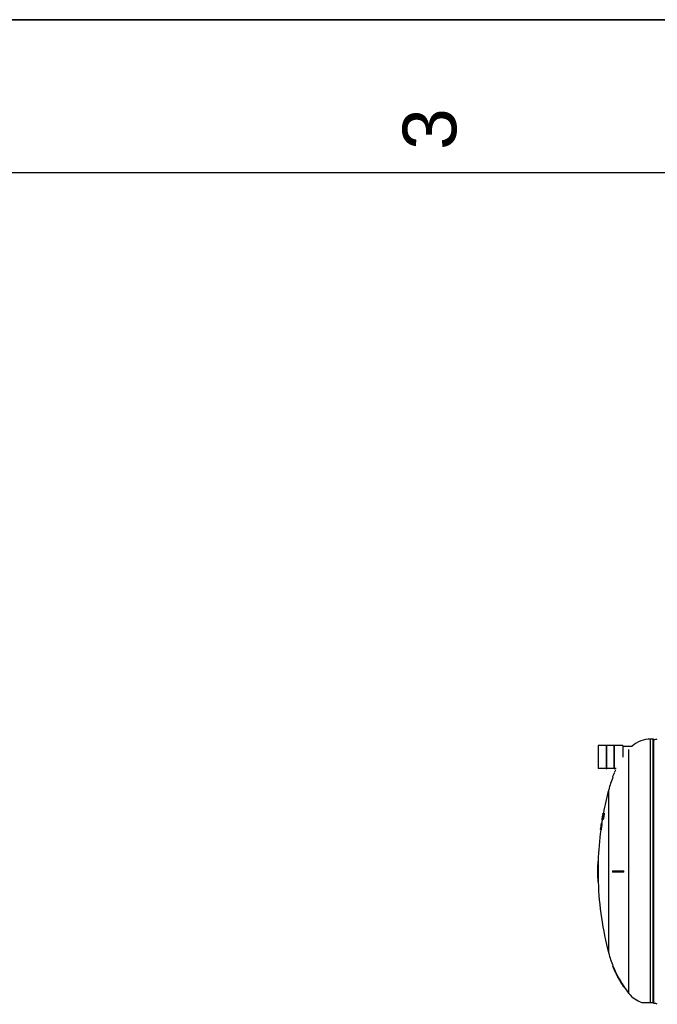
# Model space of a CAD drawing. Header units: millimetres. Extents: x 0 to 297, y 0 to 210.
# Tile 259 of 446: x 85 to 126, y 146 to 210. Entities that reach past the tile are written whole.
import ezdxf

# ---------------------------------------------------------------- set-up
doc = ezdxf.new("R2010")
doc.units = ezdxf.units.MM
doc.header["$LTSCALE"] = 16.335
doc.layers.get('0').update_dxf_attribs({"linetype": 'CONTINUOUS'})
doc.layers.add('AXES_REF', color=7, linetype='CONTINUOUS')
doc.layers.add('SURFACES', color=7, linetype='CONTINUOUS')
doc.styles.add('TEXTSTYLE_2', font='arial.ttf')

# ---------------------------------------------------------------- blocks, each defined once
blk = doc.blocks.new('MARGEA4_BL0', base_point=(148.514, 105.014))
at = {"color": 7, "linetype": 'Continuous'}
for p, q in [((297.014, 210.014), (0.014, 210.014)), ((287.014, 200.014), (10.014, 200.014))]:
    blk.add_line(p, q, dxfattribs=at)
at = {"color": 5, "linetype": 'Continuous', "style": 'TEXTSTYLE_2', "oblique": 0.00002}
blk.add_text('3', height=3.5, rotation=90, dxfattribs=at).set_placement((113.139, 201.514))

msp = doc.modelspace()

# ---------------------------------------------------------------- linework, layer by layer
at = {"color": 7, "linetype": 'Continuous'}
for p, q in [((0, 210), (297, 210)), ((122.392, 162.626), (122.392, 161.132)), ((122.945, 161.109), (122.945, 162.648)), ((122.945, 162.648), (122.963, 162.648)), ((122.963, 161.109), (122.963, 162.648)), ((123.44, 161.109), (123.44, 162.648)), ((123.44, 162.648), (123.458, 162.648)), ((123.458, 161.109), (123.458, 162.648)), ((124.012, 162.626), (124.012, 161.879)), ((126.046, 145.798), (126.046, 163.024)), ((124.012, 162.599), (124.629, 162.599)), ((122.945, 161.109), (122.963, 161.109)), ((123.44, 161.109), (123.458, 161.109)), ((123.342, 160.585), (123.338, 160.576)), ((123.342, 160.585), (123.338, 160.576)), ((123.368, 160.576), (123.338, 160.576)), ((122.703, 158.136), (122.699, 158.11)), ((122.707, 158.153), (122.703, 158.136)), ((122.708, 158.144), (122.703, 158.118)), ((122.712, 158.19), (122.707, 158.159)), ((122.707, 158.154), (122.707, 158.153)), ((122.712, 158.144), (122.707, 158.118)), ((122.714, 158.118), (122.707, 158.118)), ((122.708, 158.164), (122.713, 158.187)), ((122.714, 158.179), (122.708, 158.144)), ((122.715, 158.206), (122.712, 158.19)), ((122.716, 158.161), (122.712, 158.144)), ((122.72, 158.144), (122.712, 158.144)), ((122.718, 158.204), (122.714, 158.179)), ((122.72, 158.179), (122.714, 158.179)), ((122.716, 158.21), (122.715, 158.206)), ((122.715, 158.164), (122.72, 158.187)), ((122.717, 158.163), (122.716, 158.161)), ((122.72, 158.161), (122.716, 158.161)), ((122.722, 158.153), (122.716, 158.118)), ((122.724, 158.118), (122.716, 158.118)), ((122.719, 158.17), (122.717, 158.163)), ((122.719, 158.213), (122.718, 158.206)), ((122.718, 158.206), (122.718, 158.204)), ((122.724, 158.204), (122.718, 158.204)), ((122.718, 158.144), (122.72, 158.161)), ((122.719, 158.213), (122.727, 158.213)), ((122.72, 158.17), (122.719, 158.17)), ((122.719, 158.097), (122.728, 158.136)), ((122.72, 158.187), (122.724, 158.204)), ((122.72, 158.169), (122.72, 158.17)), ((122.72, 158.161), (122.72, 158.169)), ((122.729, 158.125), (122.721, 158.09)), ((122.727, 158.187), (122.722, 158.153)), ((122.732, 158.153), (122.722, 158.153)), ((122.724, 158.204), (122.727, 158.212)), ((122.729, 158.204), (122.727, 158.187)), ((122.74, 158.187), (122.727, 158.187)), ((122.728, 158.213), (122.728, 158.206)), ((122.746, 158.213), (122.728, 158.213)), ((122.728, 158.206), (122.729, 158.204)), ((122.728, 158.136), (122.737, 158.174)), ((122.746, 158.204), (122.729, 158.204)), ((122.733, 158.144), (122.729, 158.125)), ((122.737, 158.174), (122.746, 158.213)), ((122.741, 158.118), (122.747, 158.153)), ((122.741, 158.118), (122.741, 158.118)), ((122.749, 158.144), (122.743, 158.118)), ((122.758, 158.118), (122.743, 158.118)), ((122.745, 158.208), (122.746, 158.213)), ((122.747, 158.153), (122.755, 158.181)), ((122.748, 158.213), (122.796, 158.213)), ((122.754, 158.161), (122.749, 158.144)), ((122.762, 158.144), (122.749, 158.144)), ((122.759, 158.17), (122.754, 158.161)), ((122.761, 158.161), (122.754, 158.161)), ((122.755, 158.181), (122.756, 158.187)), ((122.756, 158.187), (122.761, 158.204)), ((122.758, 158.118), (122.761, 158.144)), ((122.761, 158.17), (122.759, 158.17)), ((122.761, 158.204), (122.766, 158.212)), ((122.761, 158.169), (122.761, 158.17)), ((122.762, 158.161), (122.761, 158.169)), ((122.761, 158.144), (122.762, 158.161)), ((122.767, 158.153), (122.761, 158.118)), ((122.788, 158.118), (122.761, 158.118)), ((122.77, 158.187), (122.767, 158.153)), ((122.794, 158.153), (122.767, 158.153)), ((122.768, 158.213), (122.771, 158.206)), ((122.771, 158.204), (122.77, 158.187)), ((122.798, 158.187), (122.77, 158.187)), ((122.771, 158.206), (122.771, 158.204)), ((122.799, 158.204), (122.771, 158.204)), ((122.794, 158.153), (122.788, 158.118)), ((122.798, 158.187), (122.794, 158.153)), ((122.796, 158.213), (122.799, 158.204)), ((122.799, 158.204), (122.798, 158.187)), ((122.595, 157.469), (122.587, 157.417)), ((122.593, 157.469), (122.592, 157.462)), ((122.598, 157.504), (122.593, 157.469)), ((122.599, 157.486), (122.595, 157.469)), ((122.598, 157.469), (122.595, 157.469)), ((122.601, 157.478), (122.597, 157.443)), ((122.606, 157.469), (122.597, 157.417)), ((122.6, 157.517), (122.598, 157.504)), ((122.599, 157.499), (122.6, 157.504)), ((122.601, 157.495), (122.599, 157.488)), ((122.599, 157.488), (122.599, 157.486)), ((122.601, 157.529), (122.6, 157.517)), ((122.6, 157.504), (122.604, 157.525)), ((122.602, 157.531), (122.601, 157.529)), ((122.605, 157.529), (122.601, 157.529)), ((122.604, 157.504), (122.601, 157.478)), ((122.605, 157.478), (122.601, 157.478)), ((122.602, 157.538), (122.602, 157.531)), ((122.602, 157.538), (122.616, 157.538)), ((122.606, 157.517), (122.604, 157.504)), ((122.613, 157.504), (122.604, 157.504)), ((122.607, 157.529), (122.606, 157.517)), ((122.608, 157.481), (122.606, 157.469)), ((122.611, 157.469), (122.606, 157.469)), ((122.607, 157.538), (122.607, 157.531)), ((122.607, 157.537), (122.607, 157.538)), ((122.607, 157.531), (122.607, 157.529)), ((122.616, 157.529), (122.607, 157.529)), ((122.608, 157.491), (122.61, 157.504)), ((122.609, 157.486), (122.608, 157.481)), ((122.61, 157.487), (122.609, 157.486)), ((122.613, 157.486), (122.609, 157.486)), ((122.61, 157.504), (122.616, 157.529)), ((122.612, 157.495), (122.61, 157.487)), ((122.611, 157.469), (122.613, 157.486)), ((122.615, 157.478), (122.611, 157.443)), ((122.613, 157.494), (122.612, 157.495)), ((122.613, 157.486), (122.613, 157.494)), ((122.618, 157.504), (122.615, 157.478)), ((122.642, 157.478), (122.615, 157.478)), ((122.619, 157.517), (122.618, 157.504)), ((122.645, 157.504), (122.618, 157.504)), ((122.619, 157.538), (122.62, 157.529)), ((122.646, 157.538), (122.619, 157.538)), ((122.62, 157.529), (122.619, 157.517)), ((122.647, 157.529), (122.62, 157.529)), ((122.642, 157.478), (122.638, 157.443)), ((122.645, 157.504), (122.642, 157.478)), ((122.647, 157.817), (122.645, 157.81)), ((122.646, 157.517), (122.645, 157.504)), ((122.646, 157.538), (122.647, 157.529)), ((122.647, 157.529), (122.646, 157.517)), ((122.654, 157.863), (122.647, 157.817)), ((122.648, 157.817), (122.651, 157.838)), ((122.649, 157.812), (122.648, 157.808)), ((122.675, 157.808), (122.648, 157.808)), ((122.65, 157.817), (122.649, 157.812)), ((122.653, 157.834), (122.65, 157.817)), ((122.653, 157.817), (122.65, 157.817)), ((122.651, 157.838), (122.652, 157.843)), ((122.652, 157.843), (122.656, 157.871)), ((122.66, 157.868), (122.653, 157.834)), ((122.656, 157.868), (122.655, 157.86)), ((122.661, 157.894), (122.656, 157.868)), ((122.666, 157.903), (122.66, 157.868)), ((122.665, 157.92), (122.661, 157.894)), ((122.667, 157.883), (122.661, 157.851)), ((122.661, 157.851), (122.681, 157.851)), ((122.67, 157.946), (122.665, 157.92)), ((122.669, 157.903), (122.666, 157.903)), ((122.673, 157.912), (122.667, 157.881)), ((122.679, 157.98), (122.673, 157.946)), ((122.678, 157.946), (122.673, 157.946)), ((122.68, 157.944), (122.673, 157.912)), ((122.693, 157.808), (122.677, 157.808)), ((122.678, 157.989), (122.679, 157.998)), ((122.684, 158.015), (122.679, 157.98)), ((122.679, 157.998), (122.682, 158.015)), ((122.685, 157.98), (122.679, 157.98)), ((122.686, 157.975), (122.68, 157.944)), ((122.682, 158.015), (122.683, 158.021)), ((122.687, 158.032), (122.684, 158.015)), ((122.692, 158.015), (122.684, 158.015)), ((122.695, 157.929), (122.685, 157.929)), ((122.693, 158.008), (122.686, 157.975)), ((122.693, 158.008), (122.686, 157.975)), ((122.688, 158.049), (122.687, 158.041)), ((122.688, 158.041), (122.687, 158.032)), ((122.696, 158.032), (122.687, 158.032)), ((122.691, 158.067), (122.688, 158.049)), ((122.7, 158.049), (122.688, 158.049)), ((122.698, 158.041), (122.688, 158.041)), ((122.696, 158.092), (122.691, 158.067)), ((122.704, 158.067), (122.691, 158.067)), ((122.701, 158.041), (122.693, 158.008)), ((122.693, 157.817), (122.694, 157.834)), ((122.694, 157.808), (122.693, 157.817)), ((122.694, 157.98), (122.702, 158.019)), ((122.694, 157.834), (122.695, 157.851)), ((122.695, 157.851), (122.698, 157.877)), ((122.71, 158.092), (122.696, 158.092)), ((122.702, 158.008), (122.696, 157.98)), ((122.696, 157.98), (122.704, 157.98)), ((122.698, 157.929), (122.697, 157.929)), ((122.698, 157.877), (122.702, 157.903)), ((122.71, 158.11), (122.699, 158.11)), ((122.702, 157.817), (122.699, 157.808)), ((122.726, 157.808), (122.699, 157.808)), ((122.702, 157.886), (122.7, 157.868)), ((122.7, 157.868), (122.7, 157.86)), ((122.712, 157.868), (122.7, 157.868)), ((122.7, 157.86), (122.701, 157.853)), ((122.712, 157.86), (122.7, 157.86)), ((122.706, 158.067), (122.701, 158.041)), ((122.707, 158.041), (122.701, 158.041)), ((122.726, 157.929), (122.701, 157.929)), ((122.701, 157.853), (122.702, 157.851)), ((122.702, 158.019), (122.711, 158.058)), ((122.709, 158.038), (122.702, 158.008)), ((122.705, 157.903), (122.702, 157.886)), ((122.717, 157.886), (122.702, 157.886)), ((122.702, 157.851), (122.705, 157.851)), ((122.708, 157.834), (122.702, 157.817)), ((122.73, 157.817), (122.702, 157.817)), ((122.72, 157.903), (122.705, 157.903)), ((122.705, 157.851), (122.71, 157.86)), ((122.712, 158.101), (122.706, 158.067)), ((122.706, 158.038), (122.714, 158.074)), ((122.712, 158.067), (122.706, 158.067)), ((122.713, 157.851), (122.708, 157.834)), ((122.735, 157.834), (122.708, 157.834)), ((122.713, 158.056), (122.709, 158.038)), ((122.71, 157.98), (122.732, 157.98)), ((122.71, 157.86), (122.712, 157.868)), ((122.711, 158.058), (122.722, 158.108)), ((122.72, 158.101), (122.712, 158.101)), ((122.712, 157.868), (122.717, 157.886)), ((122.717, 158.073), (122.713, 158.056)), ((122.718, 157.877), (122.713, 157.851)), ((122.74, 157.851), (122.713, 157.851)), ((122.721, 158.09), (122.717, 158.073)), ((122.717, 157.886), (122.72, 157.903)), ((122.723, 157.903), (122.718, 157.877)), ((122.746, 157.877), (122.718, 157.877)), ((122.751, 157.903), (122.723, 157.903)), ((122.726, 157.937), (122.731, 157.972)), ((122.73, 157.817), (122.726, 157.808)), ((122.73, 157.998), (122.727, 157.998)), ((122.735, 157.972), (122.729, 157.937)), ((122.757, 157.937), (122.729, 157.937)), ((122.73, 157.996), (122.73, 157.998)), ((122.732, 157.989), (122.73, 157.996)), ((122.735, 157.834), (122.73, 157.817)), ((122.731, 157.972), (122.732, 157.989)), ((122.734, 158.032), (122.736, 158.032)), ((122.738, 157.998), (122.735, 157.972)), ((122.762, 157.972), (122.735, 157.972)), ((122.74, 157.851), (122.735, 157.834)), ((122.736, 158.032), (122.743, 158.049)), ((122.745, 158.041), (122.738, 158.015)), ((122.738, 158.015), (122.738, 157.998)), ((122.765, 158.015), (122.738, 158.015)), ((122.765, 157.998), (122.738, 157.998)), ((122.746, 157.877), (122.74, 157.851)), ((122.743, 158.049), (122.747, 158.067)), ((122.751, 158.067), (122.745, 158.041)), ((122.772, 158.041), (122.745, 158.041)), ((122.751, 157.903), (122.746, 157.877)), ((122.747, 158.067), (122.755, 158.101)), ((122.758, 158.101), (122.751, 158.067)), ((122.778, 158.067), (122.751, 158.067)), ((122.762, 157.972), (122.757, 157.937)), ((122.785, 158.101), (122.758, 158.101)), ((122.765, 157.998), (122.762, 157.972)), ((122.772, 158.041), (122.765, 158.015)), ((122.765, 158.015), (122.765, 157.998)), ((122.778, 158.067), (122.772, 158.041)), ((122.785, 158.101), (122.778, 158.067)), ((122.546, 157.142), (122.545, 157.135)), ((122.545, 157.135), (122.545, 157.133)), ((122.588, 157.133), (122.545, 157.133)), ((122.55, 157.168), (122.546, 157.142)), ((122.55, 157.142), (122.546, 157.142)), ((122.556, 157.209), (122.55, 157.168)), ((122.555, 157.168), (122.55, 157.168)), ((122.55, 157.142), (122.552, 157.163)), ((122.552, 157.142), (122.55, 157.135)), ((122.55, 157.135), (122.55, 157.133)), ((122.552, 157.163), (122.552, 157.168)), ((122.556, 157.168), (122.552, 157.142)), ((122.561, 157.142), (122.552, 157.142)), ((122.556, 157.185), (122.555, 157.178)), ((122.555, 157.178), (122.555, 157.176)), ((122.557, 157.202), (122.556, 157.185)), ((122.561, 157.193), (122.556, 157.168)), ((122.562, 157.168), (122.556, 157.168)), ((122.564, 157.254), (122.557, 157.202)), ((122.56, 157.202), (122.557, 157.202)), ((122.56, 157.142), (122.561, 157.155)), ((122.566, 157.228), (122.561, 157.193)), ((122.567, 157.193), (122.561, 157.193)), ((122.561, 157.155), (122.562, 157.168)), ((122.562, 157.135), (122.561, 157.133)), ((122.562, 157.168), (122.564, 157.189)), ((122.564, 157.142), (122.562, 157.135)), ((122.569, 157.288), (122.564, 157.254)), ((122.568, 157.254), (122.564, 157.254)), ((122.57, 157.168), (122.564, 157.142)), ((122.592, 157.142), (122.564, 157.142)), ((122.57, 157.254), (122.566, 157.228)), ((122.569, 157.228), (122.566, 157.228)), ((122.568, 157.202), (122.566, 157.185)), ((122.566, 157.185), (122.567, 157.178)), ((122.57, 157.185), (122.566, 157.185)), ((122.567, 157.176), (122.569, 157.183)), ((122.567, 157.178), (122.567, 157.176)), ((122.574, 157.254), (122.568, 157.202)), ((122.573, 157.202), (122.568, 157.202)), ((122.571, 157.305), (122.569, 157.288)), ((122.569, 157.183), (122.57, 157.185)), ((122.576, 157.297), (122.57, 157.254)), ((122.57, 157.185), (122.573, 157.202)), ((122.574, 157.193), (122.57, 157.168)), ((122.597, 157.168), (122.57, 157.168)), ((122.578, 157.305), (122.571, 157.305)), ((122.578, 157.288), (122.574, 157.254)), ((122.582, 157.254), (122.574, 157.254)), ((122.58, 157.228), (122.574, 157.193)), ((122.602, 157.193), (122.574, 157.193)), ((122.581, 157.305), (122.578, 157.288)), ((122.585, 157.4), (122.58, 157.366)), ((122.584, 157.366), (122.58, 157.366)), ((122.584, 157.254), (122.58, 157.228)), ((122.607, 157.228), (122.58, 157.228)), ((122.59, 157.305), (122.581, 157.305)), ((122.59, 157.297), (122.584, 157.254)), ((122.611, 157.254), (122.584, 157.254)), ((122.587, 157.417), (122.585, 157.4)), ((122.593, 157.417), (122.587, 157.374)), ((122.592, 157.417), (122.587, 157.417)), ((122.592, 157.142), (122.588, 157.133)), ((122.594, 157.4), (122.589, 157.366)), ((122.598, 157.366), (122.589, 157.366)), ((122.618, 157.297), (122.59, 157.297)), ((122.597, 157.168), (122.592, 157.142)), ((122.597, 157.443), (122.593, 157.417)), ((122.597, 157.417), (122.594, 157.4)), ((122.6, 157.443), (122.597, 157.443)), ((122.605, 157.417), (122.597, 157.417)), ((122.602, 157.193), (122.597, 157.168)), ((122.607, 157.417), (122.601, 157.374)), ((122.629, 157.374), (122.601, 157.374)), ((122.607, 157.228), (122.602, 157.193)), ((122.611, 157.443), (122.607, 157.417)), ((122.635, 157.417), (122.607, 157.417)), ((122.611, 157.254), (122.607, 157.228)), ((122.638, 157.443), (122.611, 157.443)), ((122.618, 157.297), (122.611, 157.254)), ((122.635, 157.417), (122.629, 157.374)), ((122.638, 157.443), (122.635, 157.417)), ((122.403, 155.086), (122.376, 155.086)), ((122.365, 154.456), (122.403, 154.456)), ((122.403, 154.366), (122.365, 154.366)), ((123.338, 154.456), (124.085, 154.456)), ((124.085, 154.366), (123.338, 154.366)), ((124.085, 154.411), (124.085, 154.456)), ((124.085, 154.366), (124.085, 154.411)), ((122.403, 153.736), (122.376, 153.736)), ((123.338, 148.246), (123.343, 148.235)), ((123.338, 148.246), (123.343, 148.235)), ((123.368, 148.246), (123.338, 148.246)), ((124.045, 146.906), (124.053, 146.896)), ((124.045, 146.906), (124.053, 146.896)), ((124.085, 146.896), (124.053, 146.896)), ((124.085, 146.896), (124.075, 146.911)), ((124.085, 146.896), (124.075, 146.91)), ((125.259, 145.861), (126.046, 145.861))]:
    msp.add_line(p, q, dxfattribs=at)
at = {"color": 9, "linetype": 'Continuous'}
for p, q in [((122.396, 162.63), (122.396, 161.127)), ((124.007, 162.63), (124.007, 161.879)), ((125.821, 145.861), (125.821, 163.051)), ((126.001, 145.861), (126.001, 163.051))]:
    msp.add_line(p, q, dxfattribs=at)
at = {"color": 7, "linetype": 'Continuous'}
for centre, radius, start, end in [((122.396, 162.626), 0.0045, 90, 180), ((124.007, 162.626), 0.0045, 0, 90), ((126.001, 163.006), 0.045, 358.60367, 90), ((126.046, 163.474), 0.45, 270, 299.05289), ((122.396, 161.132), 0.0045, 180, 270), ((130.048, 157.89), 7.227, 156.41966, 158.10551), ((130.051, 157.889), 7.23, 155.91256, 156.41979), ((130.05, 157.89), 7.229, 154.2322, 155.91263), ((130.046, 157.892), 7.224, 154.05228, 154.23204), ((143.092, 154.411), 20.698, 169.60814, 170.06858), ((143.092, 154.411), 20.696, 169.41267, 170.06725), ((143.092, 154.411), 20.711, 169.68715, 169.73561), ((143.092, 154.411), 20.669, 169.66625, 169.71481), ((143.092, 154.411), 20.666, 169.66464, 169.7132), ((143.092, 154.411), 20.639, 169.65093, 169.69956), ((143.092, 154.411), 20.721, 170.44197, 170.56276), ((143.092, 154.411), 20.711, 170.43741, 170.55826), ((143.092, 154.411), 20.722, 170.17682, 170.2977), ((143.092, 154.411), 20.726, 169.99877, 170.17861), ((143.092, 154.411), 20.698, 170.21384, 170.55254), ((143.092, 154.411), 20.696, 170.21254, 170.55129), ((143.092, 154.411), 20.708, 170.07325, 170.21845), ((143.092, 154.411), 20.726, 169.71895, 169.76737), ((143.092, 154.411), 20.691, 170.06492, 170.21024), ((143.092, 154.411), 20.669, 170.17543, 170.27239), ((143.092, 154.411), 20.666, 170.17389, 170.27086), ((143.092, 154.411), 20.678, 169.91315, 170.01014), ((143.092, 154.411), 20.638, 170.16087, 170.25797), ((143.092, 154.411), 20.724, 171.80192, 171.97037), ((143.092, 154.411), 20.718, 171.77543, 171.99207), ((143.092, 154.411), 20.714, 171.7981, 171.96663), ((143.092, 154.411), 20.704, 171.76971, 171.98651), ((143.092, 154.411), 20.677, 171.75888, 171.97596), ((143.092, 154.411), 20.727, 178.13376, 179.87561), ((143.092, 154.411), 20.7, 178.13132, 179.87544), ((143.092, 154.411), 20.727, 180.12439, 181.86624), ((143.092, 154.411), 20.716, 179.87554, 180.12446), ((143.092, 154.411), 20.7, 180.12456, 181.86868), ((143.092, 154.411), 20.689, 179.87538, 180.12462), ((138.743, 154.411), 15.404, 179.83262, 180.16738), ((135.218, 154.411), 11.166, 179.76909, 180.23091), ((130.048, 150.931), 7.227, 201.90054, 203.58033), ((130.066, 150.94), 7.22, 201.9147, 213.92742), ((130.051, 150.932), 7.23, 203.58021, 204.08746), ((130.05, 150.932), 7.229, 204.08739, 205.76774), ((130.046, 150.93), 7.224, 205.76789, 205.94766), ((130.047, 150.931), 7.226, 205.94775, 207.61937), ((130.048, 150.931), 7.227, 207.61937, 208.13535), ((130.047, 150.93), 7.226, 208.13535, 209.80495), ((130.046, 150.93), 7.224, 209.80504, 209.99763), ((130.05, 150.932), 7.229, 209.99778, 211.66231), ((130.051, 150.933), 7.23, 211.66224, 212.18035), ((130.048, 150.931), 7.227, 212.18023, 213.83892), ((126.046, 145.348), 0.45, 60.94711, 90)]:
    msp.add_arc(centre, radius, start, end, dxfattribs=at)
at = {"layer": 'AXES_REF', "color": 7, "linetype": 'Continuous'}
for p, q in [((122.945, 162.63), (122.396, 162.63)), ((123.44, 162.63), (122.963, 162.63)), ((124.007, 162.63), (123.458, 162.63)), ((126.001, 163.051), (125.821, 163.051)), ((122.945, 161.127), (122.396, 161.127)), ((123.44, 161.127), (122.963, 161.127)), ((123.588, 161.127), (123.458, 161.127))]:
    msp.add_line(p, q, dxfattribs=at)
at = {"layer": 'AXES_REF', "color": 9, "linetype": 'Continuous'}
for p, q in [((124.412, 146.451), (124.412, 162.371)), ((123.091, 149.075), (123.091, 159.746))]:
    msp.add_line(p, q, dxfattribs=at)
at = {"layer": 'AXES_REF', "color": 7, "linetype": 'Continuous'}
for centre, radius, start, end in [((125.821, 161.251), 1.8, 90, 131.48779), ((130.048, 157.89), 7.2, 158.10282, 165.06256), ((143.092, 154.411), 20.7, 165.06256, 169.41487), ((143.092, 154.411), 20.7, 170.55325, 171.31463), ((143.092, 154.411), 20.7, 172.44237, 178.13133), ((143.092, 154.411), 20.7, 181.86867, 194.93744), ((130.048, 150.931), 7.2, 194.93744, 201.89718), ((130.048, 150.931), 7.2, 214.08638, 218.48108), ((125.821, 147.571), 1.8, 218.48108, 251.80513)]:
    msp.add_arc(centre, radius, start, end, dxfattribs=at)
at = {"layer": 'SURFACES', "color": 7, "linetype": 'Continuous'}
for start, end in [(170.51691, 170.52947), (179.87561, 180.12488)]:
    msp.add_arc((143.092, 154.411), 20.727, start, end, dxfattribs=at)

# ---------------------------------------------------------------- block references
at = {"color": 2, "linetype": 'Continuous'}
msp.add_blockref('MARGEA4_BL0', (148.514, 105.014), dxfattribs=at)

doc.saveas('drawing.dxf')
